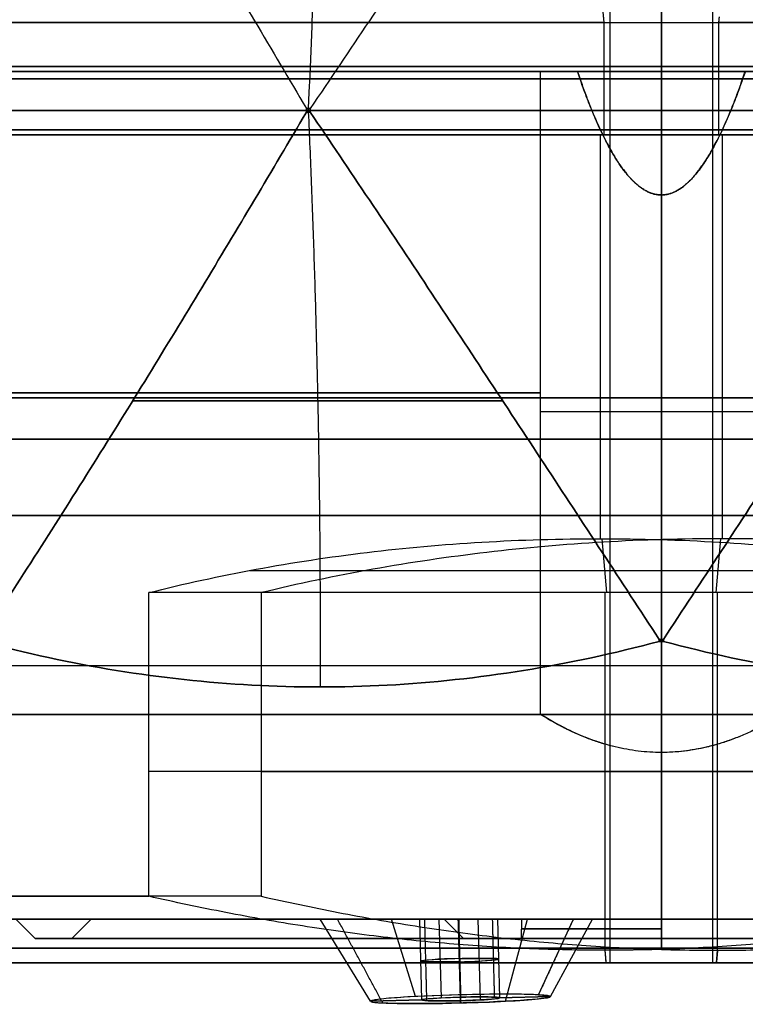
# Model space of a CAD drawing. Header units: centimetres. Extents: x -3.6 to 3.6, y -2.3 to 5.7.
# Tile 428 of 656: x -0.66 to 0.09, y -2.3 to -1.29. Entities that reach past the tile are written whole.
import ezdxf

# ---------------------------------------------------------------- set-up
doc = ezdxf.new("R2010")
doc.units = ezdxf.units.CM
doc.layers.add('Default', color=7, linetype='Continuous', true_color=0x000000)

# ---------------------------------------------------------------- blocks, each defined once
blk = doc.blocks.new('1239X20')
at = {"layer": 'Default'}
for p, q in [((0, 12, -11.45), (0, 6.65, -11.45)), ((0, 12, 11.45), (0, 6.65, 11.45)), ((0, 6.65, 11.45), (0, 6, 12.1)), ((0, 6.65, -11.45), (0, 6, -12.1)), ((-9.885, 6.2, -9.914), (-3.643, 6.2, -13.518)), ((-3.643, 6.2, 13.518), (-9.885, 6.2, 9.914)), ((-3.604, 6.2, -13.528), (3.604, 6.2, -13.528)), ((3.604, 6.2, 13.528), (-3.604, 6.2, 13.528)), ((0, 6, -12.1), (0, 0.5, -12.1)), ((0, 6, 12.1), (0, 0.5, 12.1)), ((0, 0, -13.25), (0, 0.75, -14)), ((0, 0, 13.25), (0, 0.75, 14)), ((0, 0.5, -12.1), (0, 0, -12.6)), ((0, 0.5, 12.1), (0, 0, 12.6)), ((0, 0, 13.25), (0, 0, 12.6)), ((0, 0, -12.6), (0, 0, -13.25))]:
    blk.add_line(p, q, dxfattribs=at)
at = {"layer": 'Default', "extrusion": (0.965926, 0, -0.258819)}
blk.add_arc((11.65, -45.028), 31.5, 80.0721, 99.9279, dxfattribs=at)
at = {"layer": 'Default', "extrusion": (-0.965926, 0, -0.258819)}
blk.add_arc((-11.65, 45.028), 31.5, 260.0721, 279.9279, dxfattribs=at)
at = {"layer": 'Default', "extrusion": (1, 0, 0)}
blk.add_arc((6.2, -45.028), 31.5, 80.0721, 99.9279, dxfattribs=at)
at = {"layer": 'Default', "extrusion": (-1, 0, 0)}
blk.add_arc((-6.2, 45.028), 31.5, 260.0721, 279.9279, dxfattribs=at)
at = {"layer": 'Default', "extrusion": (0, 1, 0)}
for centre, radius, start, end in [((0, 0, 6.65), 11.45, 180, 0), ((0, 0, 6.65), 11.45, 0, 180), ((0, 0, 6), 12.1, 0, 180), ((0, 0, 6), 12.1, 180, 0), ((0, 0, 0.75), 14, 89.9155, 90.0845), ((0, 0, 0.5), 12.1, 180, 0), ((0, 0), 12.6, 180, 360), ((0, 0), 12.6, 0, 180)]:
    blk.add_arc(centre, radius, start, end, dxfattribs=at)
at = {"layer": 'Default', "extrusion": (0, -1, 0)}
for centre, radius, start, end in [((0, 0, -3.25), 12.1, 180, 0), ((0, 0, -3.25), 12.1, 0, 180), ((0, 0, -0.75), 14, 269.9155, 270.0845), ((0, 0, -0.5), 12.1, 0, 180), ((0, 0), 13.25, 180, 0), ((0, 0), 13.25, 0, 180)]:
    blk.add_arc(centre, radius, start, end, dxfattribs=at)
at = {"layer": 'Default'}
for points, degree in [([(-6.982, 11.631, -12.135), (-6.59, 11.032, -12.24), (-5.821, 9.83, -12.482), (-4.71, 8.02, -12.942), (-3.995, 6.818, -13.315), (-3.643, 6.219, -13.518)], 3), ([(-6.982, 11.631, 12.135), (-6.59, 11.032, 12.24), (-5.821, 9.83, 12.482), (-4.71, 8.02, 12.942), (-3.995, 6.818, 13.315), (-3.643, 6.219, 13.518)], 3), ([(-0.021, 11.631, -14), (-0.413, 11.032, -13.895), (-1.2, 9.83, -13.721), (-2.392, 8.02, -13.564), (-3.197, 6.818, -13.529), (-3.603, 6.219, -13.528)], 3), ([(-0.021, 11.631, 14), (-0.413, 11.032, 13.895), (-1.2, 9.83, 13.721), (-2.392, 8.02, 13.564), (-3.197, 6.818, 13.529), (-3.603, 6.219, 13.528)], 3), ([(0.021, 11.631, -14), (0.413, 11.032, -13.895), (1.2, 9.83, -13.721), (2.392, 8.02, -13.564), (3.197, 6.818, -13.529), (3.603, 6.219, -13.528)], 3), ([(0.021, 11.631, 14), (0.413, 11.032, 13.895), (1.2, 9.83, 13.721), (2.392, 8.02, 13.564), (3.197, 6.818, 13.529), (3.603, 6.219, 13.528)], 3), ([(-6.982, 0.769, -12.135), (-6.59, 1.368, -12.24), (-5.821, 2.57, -12.482), (-4.71, 4.38, -12.942), (-3.995, 5.582, -13.315), (-3.643, 6.181, -13.518)], 3), ([(-3.643, 6.181, 13.518), (-3.995, 5.582, 13.315), (-4.71, 4.38, 12.942), (-5.821, 2.57, 12.482), (-6.59, 1.368, 12.24), (-6.982, 0.769, 12.135)], 3), ([(-3.603, 6.219, 13.528), (-3.61, 6.219, 13.527), (-3.623, 6.219, 13.523), (-3.637, 6.219, 13.519), (-3.643, 6.219, 13.518)], 3), ([(-3.643, 6.219, -13.518), (-3.637, 6.219, -13.519), (-3.623, 6.219, -13.523), (-3.61, 6.219, -13.527), (-3.603, 6.219, -13.528)], 3), ([(-3.643, 6.2, -13.518), (-3.643, 6.203, -13.518), (-3.643, 6.21, -13.518), (-3.643, 6.216, -13.518), (-3.643, 6.219, -13.518)], 3), ([(-3.643, 6.219, 13.518), (-3.643, 6.213, 13.518), (-3.643, 6.2, 13.518), (-3.643, 6.187, 13.518), (-3.643, 6.181, 13.518)], 3), ([(-3.643, 6.181, -13.518), (-3.643, 6.184, -13.518), (-3.643, 6.19, -13.518), (-3.643, 6.197, -13.518), (-3.643, 6.2, -13.518)], 3), ([(-3.643, 6.181, 13.518), (-3.637, 6.181, 13.519), (-3.623, 6.181, 13.523), (-3.61, 6.181, 13.527), (-3.603, 6.181, 13.528)], 3), ([(-3.603, 6.181, -13.528), (-3.61, 6.181, -13.527), (-3.623, 6.181, -13.523), (-3.637, 6.181, -13.519), (-3.643, 6.181, -13.518)], 3), ([(-3.623, 6.219, 13.523), (-3.623, 6.2, 13.523), (-3.623, 6.181, 13.523)], 2), ([(-3.623, 6.219, -13.523), (-3.623, 6.2, -13.523), (-3.623, 6.181, -13.523)], 2), ([(-3.603, 6.219, -13.528), (-3.603, 6.216, -13.528), (-3.604, 6.21, -13.528), (-3.604, 6.203, -13.528), (-3.604, 6.2, -13.528)], 3), ([(-3.604, 6.2, 13.528), (-3.604, 6.203, 13.528), (-3.604, 6.21, 13.528), (-3.603, 6.216, 13.528), (-3.603, 6.219, 13.528)], 3), ([(-3.604, 6.2, -13.528), (-3.604, 6.197, -13.528), (-3.604, 6.19, -13.528), (-3.603, 6.184, -13.528), (-3.603, 6.181, -13.528)], 3), ([(-3.603, 6.181, 13.528), (-3.603, 6.184, 13.528), (-3.604, 6.19, 13.528), (-3.604, 6.197, 13.528), (-3.604, 6.2, 13.528)], 3), ([(-3.603, 6.181, -13.528), (-3.197, 5.582, -13.529), (-2.392, 4.38, -13.564), (-1.2, 2.57, -13.721), (-0.413, 1.368, -13.895), (-0.021, 0.769, -14)], 3), ([(-0.021, 0.769, 14), (-0.413, 1.368, 13.895), (-1.2, 2.57, 13.721), (-2.392, 4.38, 13.564), (-3.197, 5.582, 13.529), (-3.603, 6.181, 13.528)], 3), ([(0.021, 0.769, -14), (0.413, 1.368, -13.895), (1.2, 2.57, -13.721), (2.392, 4.38, -13.564), (3.197, 5.582, -13.529), (3.603, 6.181, -13.528)], 3), ([(3.603, 6.181, 13.528), (3.197, 5.582, 13.529), (2.392, 4.38, 13.564), (1.2, 2.57, 13.721), (0.413, 1.368, 13.895), (0.021, 0.769, 14)], 3), ([(-1.629, 3.22, 13.67), (-3.526, 3.22, 13.161), (-5.424, 3.22, 12.653)], 2), ([(-5.424, 3.22, -12.653), (-3.526, 3.22, -13.161), (-1.629, 3.22, -13.67)], 2), ([(-6.982, 0.75, -12.135), (-6.519, 0.627, -12.259), (-5.593, 0.427, -12.508), (-4.199, 0.276, -12.884), (-2.817, 0.275, -13.254), (-1.412, 0.427, -13.629), (-0.484, 0.626, -13.876), (-0.021, 0.75, -14)], 3), ([(-0.021, 0.75, 14), (-0.484, 0.626, 13.876), (-1.412, 0.427, 13.629), (-2.817, 0.275, 13.254), (-4.2, 0.276, 12.884), (-5.594, 0.427, 12.508), (-6.519, 0.627, 12.259), (-6.982, 0.75, 12.135)], 3), ([(0.021, 0.769, 14), (0.014, 0.769, 14), (0, 0.769, 14), (-0.014, 0.769, 14), (-0.021, 0.769, 14)], 3), ([(-0.021, 0.769, -14), (-0.014, 0.769, -14), (0, 0.769, -14), (0.014, 0.769, -14), (0.021, 0.769, -14)], 3), ([(-0.021, 0.769, 14), (-0.021, 0.766, 14), (-0.021, 0.76, 14), (-0.021, 0.753, 14), (-0.021, 0.75, 14)], 3), ([(-0.021, 0.75, -14), (-0.021, 0.753, -14), (-0.021, 0.76, -14), (-0.021, 0.766, -14), (-0.021, 0.769, -14)], 3), ([(0, 0.769, 14), (0, 0.76, 14), (0, 0.75, 14)], 2), ([(0, 0.769, -14), (0, 0.76, -14), (0, 0.75, -14)], 2), ([(0.021, 0.75, 14), (0.021, 0.753, 14), (0.021, 0.76, 14), (0.021, 0.766, 14), (0.021, 0.769, 14)], 3), ([(0.021, 0.769, -14), (0.021, 0.766, -14), (0.021, 0.76, -14), (0.021, 0.753, -14), (0.021, 0.75, -14)], 3), ([(0.021, 0.75, -14), (0.484, 0.626, -13.876), (1.412, 0.427, -13.629), (2.817, 0.275, -13.254), (4.2, 0.276, -12.884), (5.594, 0.427, -12.508), (6.519, 0.627, -12.259), (6.982, 0.75, -12.135)], 3), ([(6.982, 0.75, 12.135), (6.519, 0.627, 12.259), (5.593, 0.427, 12.508), (4.199, 0.276, 12.884), (2.817, 0.275, 13.254), (1.412, 0.427, 13.629), (0.484, 0.626, 13.876), (0.021, 0.75, 14)], 3)]:
    blk.add_open_spline(points, degree=degree, dxfattribs=at)
for points, weights in [([(-3.604, 6.2, 13.528), (-3.623, 6.2, 13.523), (-3.643, 6.2, 13.518)], [0.999998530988, 0.999997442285, 0.99999853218]), ([(-3.643, 6.2, -13.518), (-3.623, 6.2, -13.523), (-3.604, 6.2, -13.528)], [0.999998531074, 0.999997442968, 0.999998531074]), ([(-3.623, 6.181, 13.523), (-3.491, 3.253, 13.028), (-3.502, 0.282, 13.071)], [0.996710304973, 0.992270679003, 0.996644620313]), ([(-3.623, 6.181, -13.523), (-3.491, 3.253, -13.028), (-3.502, 0.282, -13.071)], [0.996710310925, 0.992270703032, 0.996644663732]), ([(0.021, 0.76, 14), (0, 0.76, 14), (-0.021, 0.76, 14)], [0.9999997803, 0.999998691, 0.9999997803]), ([(-0.021, 0.76, -14), (0, 0.76, -14), (0.021, 0.76, -14)], [0.999999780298, 0.999998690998, 0.999999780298])]:
    blk.add_rational_spline(points, weights, degree=2, dxfattribs=at)
blk = doc.blocks.new('1838121314')
at = {"layer": 'Default'}
for p, q in [((-3.961, 9, -8.635), (-3.961, 9, -9.166)), ((-3.961, 9, 9.166), (-3.961, 9, 8.635)), ((0, 7.731, -9.419), (0, 9, -9.458)), ((-0.628, 8.35, 11.918), (-0.59, 8.35, 11.209)), ((0.59, 8.35, -11.209), (0.628, 8.35, -11.918)), ((0, 2.01, -9.419), (0, 7.731, -9.419)), ((0, 7.731, 9.419), (0, 2.01, 9.419)), ((1.24, 5.505, -9.419), (-1.24, 5.505, -9.419)), ((1.24, 5.505, 9.419), (-1.24, 5.505, 9.419)), ((-0.558, 3.65, 10.961), (-0.608, 4.204, 11.919)), ((0.608, 4.204, -11.919), (0.558, 3.65, -10.961)), ((-4.222, 3.878, 11.163), (3.026, 3.878, 11.545)), ((-3.026, 3.878, -11.545), (4.222, 3.878, -11.163)), ((-0.577, -0.02, 10.96), (-0.577, 3.65, 10.96)), ((0.577, -0.02, -10.96), (0.577, 3.65, -10.96)), ((4.106, 1.815, 11.206), (-5.26, 1.815, 10.713)), ((-4.106, 1.815, -11.206), (5.26, 1.815, -10.713)), ((-6.425, 0.1), (-6.625, 0.3)), ((-5.85, 0.3), (-6.05, 0.1)), ((-5.85, 0.3), (-2.229, 0.3)), ((-2.983, -0.544, 3.568), (-3.5, 0.3, 3.606)), ((-2.523, -0.496, -2.771), (-2.77, 0.3, -2.414)), ((-2.482, 0.3, -3.606), (-1.682, 0.3, -3.606)), ((-2.482, 0.3, 3.606), (-2.46, -0.53, 3.568)), ((-2.482, 0.3, 3.606), (-1.682, 0.3, 3.606)), ((-2.282, 0.3, -3.259), (-2.261, -0.509, -3.223)), ((-2.03, 0.1), (-2.229, 0.3)), ((-2.082, 0.3, -3.206), (-2.082, 0.3, -4.006)), ((-2.082, 0.3, 4.006), (-2.06, -0.538, 3.968)), ((-2.082, 0.3, 4.006), (-2.082, 0.3, 3.206)), ((-2.081, 0.3, 3.206), (-2.06, -0.502, 3.169)), ((-1.882, 0.3, -3.952), (-1.86, -0.53, -3.915)), ((-1.682, 0.3, 3.606), (-1.661, -0.509, 3.569)), ((-1.598, -0.544, -4.367), (-1.373, 0.3, -4.834)), ((-1.434, 0.3), (-1.438, 0.1)), ((-1.434, 0.3), (1.434, 0.3)), ((-1.262, -0.478, -3.108), (-0.903, 0.3, -2.923)), ((-1.262, -0.478, -3.108), (-0.903, 0.3, -2.923)), ((-1.138, -0.496, 3.57), (-0.706, 0.3, 3.606)), ((0, 0.3, 6.985), (0, 0.3, 6.625)), ((0, 0.3, -6.625), (0, 0.3, -6.985)), ((0, 0.3, 5.85), (0, 0.3, 2.229)), ((0, 0.3, -2.229), (0, 0.3, -5.85)), ((0, 0.3, 1.434), (0, 0.3, -1.434)), ((-6.425, 0.1), (-6.05, 0.1)), ((-2.03, 0.1), (-1.438, 0.1)), ((0, 0.1, 6.425), (0, 0.1, 6.05)), ((0, 0.1, -6.05), (0, 0.1, -6.425)), ((0, 0.1, 2.03), (0, 0.1, 1.438)), ((0, 0.1, -1.438), (0, 0.1, -2.03)), ((0, 0, 9), (0, 0, 7.285)), ((0, 0, -7.285), (0, 0, -9)), ((-0.565, -0.15, 10.735), (-0.577, -0.02, 10.96)), ((0.565, -0.15, -10.735), (0.577, -0.02, -10.96)), ((-0.53, -0.15, 10.061), (-0.565, -0.15, 10.735)), ((0.565, -0.15, -10.735), (0.53, -0.15, -10.061)), ((-2.062, -0.478, -2.647), (-2.061, -0.502, -3.169)), ((-2.06, -0.502, 3.169), (-2.06, -0.478, 2.647)), ((-1.138, -0.495, -3.569), (-1.661, -0.509, -3.569)), ((-1.661, -0.509, 3.569), (-1.138, -0.496, 3.57)), ((-2.46, -0.53, -3.569), (-2.983, -0.544, -3.569)), ((-2.983, -0.544, 3.568), (-2.46, -0.53, 3.568)), ((-2.06, -0.538, -3.968), (-2.059, -0.561, -4.49)), ((-2.06, -0.561, 4.49), (-2.06, -0.538, 3.968))]:
    blk.add_line(p, q, dxfattribs=at)
at = {"layer": 'Default', "extrusion": (0, -1, 0)}
for centre, radius, start, end in [((0, 0, -9.5), 11.225, 93.0147, 273.0147), ((0, 0, -8.925), 11.225, 93.0147, 273.0147), ((0, 0, -8.925), 11.225, 273.0147, 93.0147), ((0, 0, -8.35), 11.935, 93.0147, 273.0147), ((0, 0, -8.35), 11.935, 273.0147, 93.0147), ((0, 0, -5.7), 9.5, 202.5, 262.5), ((0, 0, -5.7), 9.5, 97.5, 157.5), ((0, 0, -5.225), 10.075, 93.0147, 273.0147), ((0, 0, -5.225), 10.075, 273.0147, 93.0147), ((0, 0, -4.442), 11.935, 93.0147, 273.0147), ((0, 0, -4.442), 11.935, 273.0147, 93.0147), ((0, 0, -2.4), 9.5, 97.5, 175.9085), ((0, 0, -0.3), 6.985, 90, 270), ((0, 0, -0.3), 5.85, 90, 270), ((0, 0, -0.3), 1.434, 90, 270), ((0, 0, -0.3), 6.985, 270, 90), ((0, 0, -0.3), 5.85, 270, 90), ((0, 0, -0.3), 1.434, 270, 90), ((0, 0, -0.2), 1.436, 90, 270), ((0, 0, -0.1), 2.03, 90, 270), ((0, 0, 0.15), 10.075, 93.0147, 273.0147), ((0, 0, 0.15), 10.075, 273.0147, 93.0147)]:
    blk.add_arc(centre, radius, start, end, dxfattribs=at)
at = {"layer": 'Default', "extrusion": (0, 1, 0)}
for centre, radius, start, end in [((0, 0, 9.5), 11.225, 86.9853, 266.9853), ((0, 0, 9), 9.985, 22.5, 90), ((0, 0, 9), 9.5, 22.5, 82.5), ((0, 0, 9), 9.985, 270, 330), ((0, 0, 9), 9.5, 277.5, 330), ((0, 0, 9), 9.458, 264.7734, 275.2266), ((0, 0, 9), 9.458, 84.7734, 90), ((0, 0, 9), 9.985, 262.5, 270), ((0, 0, 9), 9.985, 90, 97.5), ((0, 0, 9), 9.458, 90, 95.2266), ((0, 0, 8.35), 11.225, 266.9853, 86.9853), ((0, 0, 8.35), 11.225, 86.9853, 266.9853), ((0, 0, 2.4), 9.5, 277.5, 355.9085), ((0, 0, 0.534), 11.935, 290.1229, 63.8478), ((0, 0, 0.3), 6.625, 270, 90), ((0, 0, 0.3), 2.229, 270, 90), ((0, 0, 0.3), 6.625, 90, 270), ((0, 0, 0.3), 2.229, 90, 270), ((0, 0), 7.285, 270, 90), ((0, 0, 0.1), 6.425, 270, 90), ((0, 0, 0.1), 6.05, 270, 90), ((0, 0, 0.1), 1.438, 270, 90), ((0, 0, 0.1), 6.425, 90, 270), ((0, 0, 0.1), 6.05, 90, 270), ((0, 0, 0.1), 2.03, 90, 270), ((0, 0, 0.1), 1.438, 90, 270), ((0, 0), 7.285, 90, 270), ((0, 0), 9, 270, 90), ((0, 0), 9, 90, 270), ((0, 0, -0.15), 10.75, 266.9853, 86.9853), ((0, 0, -0.15), 10.75, 86.9853, 266.9853)]:
    blk.add_arc(centre, radius, start, end, dxfattribs=at)
at = {"layer": 'Default', "extrusion": (0.026168, -0.99863, -0.045324)}
for centre, start, end in [((-2.073, 3.586, -0.098), 90.068, 270.068), ((-2.073, 3.586, -0.093), 270.068, 90.068)]:
    blk.add_arc(centre, 0.4, start, end, dxfattribs=at)
at = {"layer": 'Default', "extrusion": (0.026168, -0.99863, 0.045324)}
for centre, radius, start, end in [((-2.073, -3.586, -0.093), 0.4, 30, 210), ((-2.073, -3.586, -0.097), 0.4, 210, 30), ((-2.073, -3.586, 0.303), 0.923, 30, 210)]:
    blk.add_arc(centre, radius, start, end, dxfattribs=at)
at = {"layer": 'Default', "extrusion": (-0.026168, 0.99863, 0.045324)}
for radius, start, end in [(0.923, 269.932, 89.932), (0.4, 269.932, 89.932), (0.923, 89.932, 269.932), (0.4, 89.932, 269.932)]:
    blk.add_arc((2.073, 3.586, -0.303), radius, start, end, dxfattribs=at)
at = {"layer": 'Default', "extrusion": (-0.026168, 0.99863, -0.045324)}
for radius, start, end in [(0.923, 150, 330), (0.4, 330, 150), (0.4, 150, 330)]:
    blk.add_arc((2.073, -3.586, -0.303), radius, start, end, dxfattribs=at)
at = {"layer": 'Default'}
for points, degree in [([(0, 9, 9.985), (0, 9.825, 9.985), (0, 10.65, 9.985)], 2), ([(0, 10.65, -9.985), (0, 9.825, -9.985), (0, 9, -9.985)], 2), ([(-0.53, 10.6, 10.061), (-0.53, 5.225, 10.061), (-0.53, -0.15, 10.061)], 2), ([(0.53, -0.15, -10.061), (0.53, 5.225, -10.061), (0.53, 10.6, -10.061)], 2), ([(-0.616, 9.784, 11.701), (-0.603, 9.642, 11.455), (-0.59, 9.5, 11.209)], 2), ([(-0.59, 9.5, 11.209), (-0.59, 8.925, 11.209), (-0.59, 8.35, 11.209)], 2), ([(0.59, 9.5, -11.209), (0.593, 9.53, -11.262), (0.596, 9.561, -11.314)], 2), ([(0.59, 8.35, -11.209), (0.59, 8.925, -11.209), (0.59, 9.5, -11.209)], 2), ([(-0.862, 9, -9.419), (-1.051, 9, -9.419), (-1.24, 9, -9.419)], 2), ([(-1.24, 2.4, -9.419), (-1.24, 5.7, -9.419), (-1.24, 9, -9.419)], 2), ([(-1.24, 2.4, 9.419), (-1.24, 5.7, 9.419), (-1.24, 9, 9.419)], 2), ([(-1.24, 9, 9.419), (-1.051, 9, 9.419), (-0.862, 9, 9.419)], 2), ([(0, 7.731, -9.419), (-0.005, 7.731, -9.419), (-0.015, 7.732, -9.419), (-0.029, 7.733, -9.419), (-0.044, 7.735, -9.419), (-0.059, 7.737, -9.419), (-0.074, 7.741, -9.419), (-0.089, 7.745, -9.419), (-0.105, 7.75, -9.419), (-0.121, 7.756, -9.419), (-0.137, 7.764, -9.419), (-0.154, 7.772, -9.419), (-0.172, 7.782, -9.419), (-0.189, 7.793, -9.419), (-0.208, 7.805, -9.419), (-0.227, 7.819, -9.419), (-0.248, 7.836, -9.419), (-0.269, 7.855, -9.419), (-0.291, 7.876, -9.419), (-0.312, 7.897, -9.419), (-0.333, 7.921, -9.419), (-0.358, 7.95, -9.419), (-0.384, 7.983, -9.419), (-0.412, 8.02, -9.419), (-0.441, 8.063, -9.419), (-0.472, 8.111, -9.419), (-0.505, 8.167, -9.419), (-0.542, 8.232, -9.419), (-0.58, 8.306, -9.419), (-0.622, 8.391, -9.419), (-0.666, 8.489, -9.419), (-0.712, 8.596, -9.419), (-0.758, 8.71, -9.419), (-0.807, 8.844, -9.419), (-0.843, 8.946, -9.419), (-0.862, 9, -9.419)], 3), ([(-0.862, 9, 9.419), (-0.843, 8.945, 9.419), (-0.807, 8.842, 9.419), (-0.756, 8.707, 9.419), (-0.711, 8.593, 9.419), (-0.664, 8.483, 9.419), (-0.618, 8.384, 9.419), (-0.576, 8.298, 9.419), (-0.537, 8.223, 9.419), (-0.499, 8.157, 9.419), (-0.465, 8.1, 9.419), (-0.434, 8.052, 9.419), (-0.404, 8.01, 9.419), (-0.376, 7.972, 9.419), (-0.349, 7.939, 9.419), (-0.324, 7.91, 9.419), (-0.3, 7.885, 9.419), (-0.277, 7.862, 9.419), (-0.255, 7.843, 9.419), (-0.234, 7.825, 9.419), (-0.214, 7.81, 9.419), (-0.195, 7.796, 9.419), (-0.176, 7.784, 9.419), (-0.158, 7.774, 9.419), (-0.141, 7.765, 9.419), (-0.124, 7.758, 9.419), (-0.107, 7.751, 9.419), (-0.091, 7.746, 9.419), (-0.076, 7.741, 9.419), (-0.06, 7.738, 9.419), (-0.045, 7.735, 9.419), (-0.03, 7.733, 9.419), (-0.015, 7.732, 9.419), (-0.005, 7.731, 9.419), (0, 7.731, 9.419)], 3), ([(0.862, 9, -9.419), (0.845, 8.952, -9.419), (0.813, 8.859, -9.419), (0.764, 8.728, -9.419), (0.718, 8.609, -9.419), (0.663, 8.479, -9.419), (0.609, 8.364, -9.419), (0.559, 8.264, -9.419), (0.516, 8.186, -9.419), (0.467, 8.103, -9.419), (0.42, 8.032, -9.419), (0.376, 7.971, -9.419), (0.332, 7.92, -9.419), (0.301, 7.886, -9.419), (0.258, 7.845, -9.419), (0.221, 7.815, -9.419), (0.188, 7.791, -9.419), (0.153, 7.771, -9.419), (0.121, 7.756, -9.419), (0.092, 7.745, -9.419), (0.06, 7.737, -9.419), (0.03, 7.733, -9.419), (0.01, 7.731, -9.419), (0, 7.731, -9.419)], 3), ([(0, 7.731, 9.419), (0.005, 7.731, 9.419), (0.014, 7.732, 9.419), (0.029, 7.733, 9.419), (0.044, 7.735, 9.419), (0.059, 7.737, 9.419), (0.074, 7.741, 9.419), (0.089, 7.745, 9.419), (0.105, 7.75, 9.419), (0.121, 7.756, 9.419), (0.137, 7.763, 9.419), (0.154, 7.772, 9.419), (0.171, 7.781, 9.419), (0.189, 7.792, 9.419), (0.207, 7.804, 9.419), (0.226, 7.819, 9.419), (0.246, 7.835, 9.419), (0.266, 7.853, 9.419), (0.288, 7.873, 9.419), (0.312, 7.897, 9.419), (0.336, 7.925, 9.419), (0.362, 7.956, 9.419), (0.389, 7.99, 9.419), (0.417, 8.029, 9.419), (0.446, 8.071, 9.419), (0.477, 8.119, 9.419), (0.508, 8.173, 9.419), (0.543, 8.236, 9.419), (0.581, 8.308, 9.419), (0.623, 8.393, 9.419), (0.666, 8.488, 9.419), (0.711, 8.593, 9.419), (0.757, 8.709, 9.419), (0.807, 8.843, 9.419), (0.843, 8.946, 9.419), (0.862, 9, 9.419)], 3), ([(0, 7.731, 9.419), (0, 8.366, 9.438), (0, 9, 9.458)], 2), ([(0.862, 9, 9.419), (1.051, 9, 9.419), (1.24, 9, 9.419)], 2), ([(-0.628, 8.35, 11.918), (-0.628, 6.277, 11.918), (-0.628, 4.204, 11.918)], 2), ([(0.628, 4.204, -11.918), (0.628, 6.277, -11.918), (0.628, 8.35, -11.918)], 2), ([(-5.26, 3.65, 10.713), (-4.899, 3.741, 10.89), (-4.165, 3.901, 11.206), (-3.026, 4.074, 11.566), (-1.849, 4.18, 11.811), (-1.039, 4.204, 11.897), (-0.628, 4.204, 11.918)], 3), ([(0.628, 4.204, -11.918), (0.216, 4.204, -11.94), (-0.598, 4.18, -11.94), (-1.794, 4.074, -11.82), (-2.965, 3.901, -11.581), (-3.728, 3.741, -11.345), (-4.106, 3.65, -11.206)], 3), ([(-0.628, 4.204, 11.918), (-0.216, 4.204, 11.94), (0.598, 4.18, 11.94), (1.794, 4.074, 11.82), (2.965, 3.901, 11.581), (3.728, 3.741, 11.345), (4.106, 3.65, 11.206)], 3), ([(5.26, 3.65, -10.713), (4.899, 3.741, -10.89), (4.165, 3.901, -11.206), (3.026, 4.074, -11.566), (1.849, 4.18, -11.811), (1.039, 4.204, -11.897), (0.628, 4.204, -11.918)], 3), ([(4.106, 3.65, 11.206), (-0.577, 3.65, 10.96), (-5.26, 3.65, 10.713)], 2), ([(-5.26, 0.534, 10.713), (-5.26, 2.092, 10.713), (-5.26, 3.65, 10.713)], 2), ([(-4.106, 3.65, -11.206), (-4.106, 2.092, -11.206), (-4.106, 0.534, -11.206)], 2), ([(5.26, 3.65, -10.713), (0.577, 3.65, -10.96), (-4.106, 3.65, -11.206)], 2), ([(0, 2.01, -9.419), (-0.04, 2.01, -9.419), (-0.119, 2.012, -9.419), (-0.236, 2.023, -9.419), (-0.355, 2.041, -9.419), (-0.473, 2.066, -9.419), (-0.591, 2.097, -9.419), (-0.713, 2.138, -9.419), (-0.843, 2.189, -9.419), (-0.965, 2.245, -9.419), (-1.098, 2.314, -9.419), (-1.192, 2.37, -9.419), (-1.24, 2.4, -9.419)], 3), ([(0, 2.01, 9.419), (-0.039, 2.01, 9.419), (-0.118, 2.012, 9.419), (-0.236, 2.023, 9.419), (-0.356, 2.041, 9.419), (-0.474, 2.066, 9.419), (-0.593, 2.098, 9.419), (-0.716, 2.139, 9.419), (-0.846, 2.191, 9.419), (-0.968, 2.247, 9.419), (-1.1, 2.315, 9.419), (-1.192, 2.37, 9.419), (-1.24, 2.4, 9.419)], 3), ([(1.24, 2.4, -9.419), (1.192, 2.37, -9.419), (1.099, 2.315, -9.419), (0.967, 2.246, -9.419), (0.846, 2.19, -9.419), (0.716, 2.139, -9.419), (0.594, 2.098, -9.419), (0.475, 2.066, -9.419), (0.357, 2.041, -9.419), (0.237, 2.023, -9.419), (0.119, 2.012, -9.419), (0.04, 2.01, -9.419), (0, 2.01, -9.419)], 3), ([(1.24, 2.4, 9.419), (1.193, 2.371, 9.419), (1.102, 2.317, 9.419), (0.969, 2.247, 9.419), (0.846, 2.191, 9.419), (0.714, 2.138, 9.419), (0.588, 2.097, 9.419), (0.468, 2.064, 9.419), (0.347, 2.039, 9.419), (0.228, 2.022, 9.419), (0.112, 2.012, 9.419), (0.037, 2.01, 9.419), (0, 2.01, 9.419)], 3), ([(0, 2.01, -9.419), (0, 1.005, -9.209), (0, 0, -9)], 2), ([(0, 0, 9), (0, 1.005, 9.209), (0, 2.01, 9.419)], 2), ([(-0.577, -0.02, 10.96), (-0.707, -0.02, 10.953), (-0.966, -0.017, 10.939), (-1.354, -0.005, 10.919), (-1.741, 0.014, 10.898), (-2.13, 0.042, 10.878), (-2.515, 0.077, 10.858), (-2.903, 0.12, 10.837), (-3.291, 0.17, 10.817), (-3.683, 0.228, 10.796), (-4.074, 0.293, 10.776), (-4.467, 0.366, 10.755), (-4.863, 0.446, 10.734), (-5.128, 0.504, 10.72), (-5.26, 0.534, 10.713)], 3), ([(-4.106, 0.534, -11.206), (-3.974, 0.504, -11.2), (-3.711, 0.447, -11.186), (-3.316, 0.367, -11.165), (-2.921, 0.294, -11.144), (-2.528, 0.228, -11.123), (-2.134, 0.17, -11.103), (-1.742, 0.119, -11.082), (-1.352, 0.076, -11.061), (-0.965, 0.041, -11.041), (-0.576, 0.014, -11.021), (-0.19, -0.006, -11), (0.195, -0.018, -10.98), (0.45, -0.02, -10.967), (0.577, -0.02, -10.96)], 3), ([(4.106, 0.534, 11.206), (3.974, 0.504, 11.199), (3.709, 0.446, 11.186), (3.313, 0.366, 11.165), (2.918, 0.293, 11.144), (2.523, 0.227, 11.123), (2.131, 0.169, 11.102), (1.74, 0.119, 11.082), (1.35, 0.076, 11.061), (0.963, 0.041, 11.041), (0.575, 0.014, 11.02), (0.189, -0.006, 11), (-0.195, -0.018, 10.98), (-0.45, -0.02, 10.967), (-0.577, -0.02, 10.96)], 3), ([(0.577, -0.02, -10.96), (0.706, -0.02, -10.953), (0.964, -0.017, -10.939), (1.35, -0.006, -10.919), (1.737, 0.014, -10.899), (2.125, 0.042, -10.878), (2.51, 0.076, -10.858), (2.898, 0.119, -10.838), (3.288, 0.17, -10.817), (3.677, 0.227, -10.797), (4.071, 0.293, -10.776), (4.465, 0.366, -10.755), (4.861, 0.446, -10.734), (5.127, 0.504, -10.72), (5.26, 0.534, -10.713)], 3), ([(-2.859, -0.561, -4.03), (-3.091, -0.131, -4.177), (-3.324, 0.3, -4.325)], 2), ([(-2.406, -0.538, -3.769), (-2.417, -0.119, -3.788), (-2.428, 0.3, -3.807)], 2), ([(-2.06, -0.561, 4.49), (-2.072, -0.131, 4.766), (-2.084, 0.3, 5.042)], 2), ([(-2.06, -0.538, 3.968), (-2.071, -0.119, 3.987), (-2.082, 0.3, 4.006)], 2), ([(-2.081, 0.3, 3.206), (-2.071, -0.101, 3.187), (-2.06, -0.502, 3.169)], 2), ([(-2.08, 0.3, 2.244), (-2.07, -0.089, 2.445), (-2.06, -0.478, 2.647)], 2), ([(-1.735, 0.3, -3.405), (-1.725, -0.101, -3.387), (-1.714, -0.502, -3.369)], 2), ([(-0.903, 0.3, -2.923), (-1.083, -0.089, -3.016), (-1.262, -0.478, -3.108)], 2), ([(0, 0.3, -6.985), (0, 0.15, -7.135), (0, 0, -7.285)], 2), ([(0, 0, 7.285), (0, 0.15, 7.135), (0, 0.3, 6.985)], 2), ([(0, 0.3, -6.625), (0, 0.2, -6.525), (0, 0.1, -6.425)], 2), ([(0, 0.1, 6.425), (0, 0.2, 6.525), (0, 0.3, 6.625)], 2), ([(0, 0.3, -5.85), (0, 0.2, -5.95), (0, 0.1, -6.05)], 2), ([(0, 0.1, 6.05), (0, 0.2, 5.95), (0, 0.3, 5.85)], 2), ([(0, 0.3, 2.229), (0, 0.2, 2.129), (0, 0.1, 2.03)], 2), ([(0, 0.1, -2.03), (0, 0.2, -2.129), (0, 0.3, -2.229)], 2), ([(0, 0.3, -1.434), (0, 0.2, -1.436), (0, 0.1, -1.438)], 2), ([(0, 0.1, 1.438), (0, 0.2, 1.436), (0, 0.3, 1.434)], 2), ([(-0.565, -0.15, 10.735), (-0.571, -0.085, 10.847), (-0.577, -0.02, 10.96)], 2), ([(0.577, -0.02, -10.96), (0.571, -0.085, -10.847), (0.565, -0.15, -10.735)], 2)]:
    blk.add_open_spline(points, degree=degree, dxfattribs=at)
for points, knots in [([(-3.324, 0.3, -4.325), (-3.326, 0.3, -4.322), (-3.329, 0.3, -4.317), (-3.333, 0.3, -4.309), (-3.338, 0.3, -4.301), (-3.342, 0.3, -4.293), (-3.346, 0.3, -4.284), (-3.351, 0.3, -4.274), (-3.356, 0.3, -4.264), (-3.361, 0.3, -4.255), (-3.366, 0.3, -4.244), (-3.372, 0.3, -4.232), (-3.378, 0.3, -4.219), (-3.383, 0.3, -4.207), (-3.388, 0.3, -4.196), (-3.394, 0.3, -4.182), (-3.4, 0.3, -4.167), (-3.407, 0.3, -4.149), (-3.413, 0.3, -4.133), (-3.42, 0.3, -4.113), (-3.428, 0.3, -4.091), (-3.436, 0.3, -4.066), (-3.443, 0.3, -4.042), (-3.45, 0.3, -4.021), (-3.455, 0.3, -4), (-3.462, 0.3, -3.974), (-3.469, 0.3, -3.943), (-3.476, 0.3, -3.91), (-3.481, 0.3, -3.878), (-3.486, 0.3, -3.848), (-3.49, 0.3, -3.819), (-3.493, 0.3, -3.792), (-3.497, 0.3, -3.757), (-3.499, 0.3, -3.715), (-3.501, 0.3, -3.669), (-3.501, 0.3, -3.625), (-3.5, 0.3, -3.584), (-3.497, 0.3, -3.544), (-3.493, 0.3, -3.493), (-3.485, 0.3, -3.433), (-3.473, 0.3, -3.367), (-3.459, 0.3, -3.304), (-3.443, 0.3, -3.245), (-3.425, 0.3, -3.188), (-3.405, 0.3, -3.135), (-3.384, 0.3, -3.084), (-3.354, 0.3, -3.019), (-3.314, 0.3, -2.943), (-3.261, 0.3, -2.859), (-3.205, 0.3, -2.782), (-3.145, 0.3, -2.711), (-3.082, 0.3, -2.645), (-3.017, 0.3, -2.584), (-2.925, 0.3, -2.51), (-2.803, 0.3, -2.429), (-2.673, 0.3, -2.363), (-2.563, 0.3, -2.321), (-2.477, 0.3, -2.294), (-2.389, 0.3, -2.272), (-2.297, 0.3, -2.256), (-2.202, 0.3, -2.246), (-2.103, 0.3, -2.242), (-2.018, 0.3, -2.245), (-1.946, 0.3, -2.252), (-1.892, 0.3, -2.259), (-1.836, 0.3, -2.268), (-1.778, 0.3, -2.281), (-1.719, 0.3, -2.296), (-1.657, 0.3, -2.315), (-1.594, 0.3, -2.338), (-1.538, 0.3, -2.361), (-1.492, 0.3, -2.383), (-1.457, 0.3, -2.401), (-1.42, 0.3, -2.421), (-1.382, 0.3, -2.442), (-1.343, 0.3, -2.467), (-1.309, 0.3, -2.49), (-1.28, 0.3, -2.51), (-1.258, 0.3, -2.527), (-1.235, 0.3, -2.544), (-1.211, 0.3, -2.564), (-1.187, 0.3, -2.584), (-1.161, 0.3, -2.607), (-1.138, 0.3, -2.629), (-1.119, 0.3, -2.647), (-1.104, 0.3, -2.663), (-1.088, 0.3, -2.679), (-1.072, 0.3, -2.697), (-1.054, 0.3, -2.716), (-1.038, 0.3, -2.734), (-1.025, 0.3, -2.751), (-1.014, 0.3, -2.764), (-1.002, 0.3, -2.779), (-0.992, 0.3, -2.792), (-0.983, 0.3, -2.804), (-0.976, 0.3, -2.814), (-0.968, 0.3, -2.824), (-0.96, 0.3, -2.836), (-0.952, 0.3, -2.847), (-0.945, 0.3, -2.857), (-0.94, 0.3, -2.865), (-0.934, 0.3, -2.874), (-0.928, 0.3, -2.884), (-0.922, 0.3, -2.892), (-0.917, 0.3, -2.9), (-0.913, 0.3, -2.907), (-0.908, 0.3, -2.915), (-0.905, 0.3, -2.92), (-0.903, 0.3, -2.923)], [-4.352764, -4.352764, -4.352764, -4.352764, -4.352499, -4.352233, -4.351702, -4.35117, -4.350639, -4.349576, -4.348514, -4.347451, -4.346388, -4.344263, -4.342137, -4.340012, -4.337887, -4.335761, -4.331511, -4.32726, -4.323009, -4.318758, -4.310257, -4.301755, -4.293254, -4.284752, -4.276251, -4.267749, -4.250746, -4.233743, -4.21674, -4.199737, -4.182734, -4.165731, -4.148728, -4.114722, -4.080717, -4.046711, -4.012705, -3.978699, -3.944693, -3.876681, -3.808669, -3.740657, -3.672645, -3.604633, -3.536621, -3.468609, -3.400597, -3.264573, -3.128549, -2.992525, -2.856502, -2.720478, -2.584454, -2.44843, -2.176382, -1.904334, -1.76831, -1.632287, -1.496263, -1.360239, -1.224215, -1.088191, -0.952167, -0.884155, -0.816143, -0.748131, -0.680119, -0.612107, -0.544096, -0.476084, -0.408072, -0.374066, -0.34006, -0.306054, -0.272048, -0.238042, -0.204036, -0.187033, -0.17003, -0.153027, -0.136024, -0.119021, -0.102018, -0.085015, -0.076513, -0.068012, -0.05951, -0.051009, -0.042507, -0.034006, -0.029755, -0.025504, -0.021254, -0.017003, -0.014878, -0.012752, -0.010627, -0.008501, -0.006376, -0.005313, -0.004251, -0.003188, -0.002125, -0.001594, -0.001063, -0.000531, -0.000266, 0, 0, 0, 0]), ([(-2.08, 0.3, 2.244), (-2.163, 0.3, 2.242), (-2.336, 0.3, 2.255), (-2.602, 0.3, 2.326), (-2.86, 0.3, 2.455), (-3.09, 0.3, 2.639), (-3.277, 0.3, 2.867), (-3.388, 0.3, 3.08), (-3.448, 0.3, 3.255), (-3.479, 0.3, 3.387), (-3.494, 0.3, 3.495), (-3.5, 0.3, 3.581), (-3.501, 0.3, 3.643), (-3.5, 0.3, 3.706), (-3.494, 0.3, 3.791), (-3.48, 0.3, 3.9), (-3.449, 0.3, 4.031), (-3.389, 0.3, 4.207), (-3.279, 0.3, 4.42), (-3.092, 0.3, 4.647), (-2.862, 0.3, 4.83), (-2.605, 0.3, 4.959), (-2.339, 0.3, 5.031), (-2.167, 0.3, 5.043), (-2.084, 0.3, 5.042)], [-4.452806, -4.452806, -4.452806, -4.452806, -4.174506, -3.896205, -3.617905, -3.339605, -3.061304, -2.783004, -2.643854, -2.504704, -2.365553, -2.295978, -2.226403, -2.156828, -2.087253, -1.948103, -1.808953, -1.669802, -1.391502, -1.113202, -0.834901, -0.556601, -0.2783, 0, 0, 0, 0]), ([(-0.903, 0.3, -2.923), (-0.86, 0.3, -2.995), (-0.785, 0.3, -3.15), (-0.714, 0.3, -3.417), (-0.697, 0.3, -3.704), (-0.74, 0.3, -3.995), (-0.844, 0.3, -4.271), (-0.973, 0.3, -4.474), (-1.095, 0.3, -4.613), (-1.194, 0.3, -4.706), (-1.28, 0.3, -4.774), (-1.351, 0.3, -4.821), (-1.404, 0.3, -4.854), (-1.459, 0.3, -4.884), (-1.536, 0.3, -4.922), (-1.637, 0.3, -4.963), (-1.767, 0.3, -5.002), (-1.949, 0.3, -5.038), (-2.188, 0.3, -5.049), (-2.478, 0.3, -5.002), (-2.752, 0.3, -4.894), (-2.992, 0.3, -4.736), (-3.187, 0.3, -4.541), (-3.284, 0.3, -4.398), (-3.324, 0.3, -4.325)], [-4.452806, -4.452806, -4.452806, -4.452806, -4.174506, -3.896205, -3.617905, -3.339605, -3.061304, -2.783004, -2.643854, -2.504704, -2.365553, -2.295978, -2.226403, -2.156828, -2.087253, -1.948103, -1.808953, -1.669802, -1.391502, -1.113202, -0.834901, -0.556601, -0.2783, 0, 0, 0, 0]), ([(-1.735, 0.3, -3.405), (-1.759, 0.3, -3.364), (-1.825, 0.3, -3.285), (-1.95, 0.3, -3.22), (-2.06, 0.3, -3.203), (-2.141, 0.3, -3.207), (-2.204, 0.3, -3.223), (-2.25, 0.3, -3.242), (-2.282, 0.3, -3.259), (-2.312, 0.3, -3.278), (-2.352, 0.3, -3.309), (-2.397, 0.3, -3.355), (-2.441, 0.3, -3.424), (-2.481, 0.3, -3.528), (-2.488, 0.3, -3.669), (-2.452, 0.3, -3.766), (-2.428, 0.3, -3.807)], [-1.270042, -1.270042, -1.270042, -1.270042, -1.111287, -0.952531, -0.873154, -0.793776, -0.714399, -0.67471, -0.635021, -0.595332, -0.555643, -0.476266, -0.396888, -0.31751, -0.158755, 0, 0, 0, 0]), ([(-2.082, 0.3, 4.006), (-2.13, 0.3, 4.006), (-2.231, 0.3, 3.989), (-2.35, 0.3, 3.913), (-2.42, 0.3, 3.826), (-2.457, 0.3, 3.754), (-2.474, 0.3, 3.691), (-2.481, 0.3, 3.642), (-2.483, 0.3, 3.606), (-2.481, 0.3, 3.57), (-2.474, 0.3, 3.521), (-2.456, 0.3, 3.458), (-2.419, 0.3, 3.386), (-2.349, 0.3, 3.299), (-2.231, 0.3, 3.223), (-2.129, 0.3, 3.206), (-2.081, 0.3, 3.206)], [-1.270042, -1.270042, -1.270042, -1.270042, -1.111287, -0.952531, -0.873154, -0.793776, -0.714399, -0.67471, -0.635021, -0.595332, -0.555643, -0.476266, -0.396888, -0.31751, -0.158755, 0, 0, 0, 0]), ([(-2.428, 0.3, -3.807), (-2.405, 0.3, -3.847), (-2.339, 0.3, -3.927), (-2.214, 0.3, -3.991), (-2.104, 0.3, -4.009), (-2.022, 0.3, -4.005), (-1.959, 0.3, -3.988), (-1.913, 0.3, -3.969), (-1.882, 0.3, -3.953), (-1.851, 0.3, -3.934), (-1.812, 0.3, -3.903), (-1.767, 0.3, -3.856), (-1.722, 0.3, -3.788), (-1.683, 0.3, -3.684), (-1.676, 0.3, -3.543), (-1.712, 0.3, -3.446), (-1.735, 0.3, -3.405)], [-1.270042, -1.270042, -1.270042, -1.270042, -1.111287, -0.952531, -0.873154, -0.793776, -0.714399, -0.67471, -0.635021, -0.595332, -0.555643, -0.476266, -0.396888, -0.31751, -0.158755, 0, 0, 0, 0]), ([(-2.084, 0.3, 5.042), (-2.08, 0.3, 5.041), (-2.074, 0.3, 5.041), (-2.065, 0.3, 5.041), (-2.056, 0.3, 5.041), (-2.047, 0.3, 5.04), (-2.037, 0.3, 5.04), (-2.026, 0.3, 5.039), (-2.015, 0.3, 5.039), (-2.005, 0.3, 5.038), (-1.993, 0.3, 5.037), (-1.979, 0.3, 5.036), (-1.965, 0.3, 5.035), (-1.952, 0.3, 5.033), (-1.94, 0.3, 5.032), (-1.925, 0.3, 5.03), (-1.908, 0.3, 5.028), (-1.89, 0.3, 5.025), (-1.873, 0.3, 5.022), (-1.852, 0.3, 5.019), (-1.829, 0.3, 5.014), (-1.803, 0.3, 5.009), (-1.779, 0.3, 5.003), (-1.757, 0.3, 4.998), (-1.737, 0.3, 4.992), (-1.711, 0.3, 4.985), (-1.681, 0.3, 4.976), (-1.648, 0.3, 4.965), (-1.617, 0.3, 4.954), (-1.589, 0.3, 4.943), (-1.562, 0.3, 4.932), (-1.537, 0.3, 4.921), (-1.505, 0.3, 4.907), (-1.468, 0.3, 4.888), (-1.427, 0.3, 4.866), (-1.389, 0.3, 4.845), (-1.354, 0.3, 4.823), (-1.32, 0.3, 4.801), (-1.279, 0.3, 4.772), (-1.231, 0.3, 4.735), (-1.179, 0.3, 4.691), (-1.132, 0.3, 4.648), (-1.088, 0.3, 4.604), (-1.049, 0.3, 4.56), (-1.012, 0.3, 4.517), (-0.979, 0.3, 4.473), (-0.938, 0.3, 4.414), (-0.892, 0.3, 4.342), (-0.846, 0.3, 4.254), (-0.807, 0.3, 4.167), (-0.775, 0.3, 4.079), (-0.749, 0.3, 3.992), (-0.729, 0.3, 3.904), (-0.711, 0.3, 3.788), (-0.702, 0.3, 3.642), (-0.711, 0.3, 3.496), (-0.729, 0.3, 3.38), (-0.748, 0.3, 3.292), (-0.774, 0.3, 3.205), (-0.805, 0.3, 3.118), (-0.844, 0.3, 3.03), (-0.89, 0.3, 2.943), (-0.936, 0.3, 2.87), (-0.977, 0.3, 2.812), (-1.01, 0.3, 2.768), (-1.047, 0.3, 2.724), (-1.086, 0.3, 2.68), (-1.129, 0.3, 2.637), (-1.176, 0.3, 2.593), (-1.228, 0.3, 2.549), (-1.276, 0.3, 2.513), (-1.318, 0.3, 2.484), (-1.351, 0.3, 2.462), (-1.386, 0.3, 2.44), (-1.424, 0.3, 2.418), (-1.465, 0.3, 2.396), (-1.502, 0.3, 2.378), (-1.534, 0.3, 2.364), (-1.559, 0.3, 2.353), (-1.586, 0.3, 2.342), (-1.614, 0.3, 2.331), (-1.645, 0.3, 2.32), (-1.678, 0.3, 2.309), (-1.707, 0.3, 2.3), (-1.733, 0.3, 2.293), (-1.754, 0.3, 2.287), (-1.776, 0.3, 2.282), (-1.8, 0.3, 2.276), (-1.825, 0.3, 2.271), (-1.849, 0.3, 2.266), (-1.87, 0.3, 2.263), (-1.887, 0.3, 2.26), (-1.905, 0.3, 2.257), (-1.922, 0.3, 2.255), (-1.937, 0.3, 2.253), (-1.949, 0.3, 2.252), (-1.962, 0.3, 2.25), (-1.976, 0.3, 2.249), (-1.989, 0.3, 2.248), (-2.001, 0.3, 2.247), (-2.011, 0.3, 2.246), (-2.023, 0.3, 2.246), (-2.033, 0.3, 2.245), (-2.044, 0.3, 2.245), (-2.053, 0.3, 2.244), (-2.062, 0.3, 2.244), (-2.071, 0.3, 2.244), (-2.077, 0.3, 2.244), (-2.08, 0.3, 2.244)], [-4.352764, -4.352764, -4.352764, -4.352764, -4.352499, -4.352233, -4.351702, -4.35117, -4.350639, -4.349576, -4.348514, -4.347451, -4.346388, -4.344263, -4.342137, -4.340012, -4.337887, -4.335761, -4.331511, -4.32726, -4.323009, -4.318758, -4.310257, -4.301755, -4.293254, -4.284752, -4.276251, -4.267749, -4.250746, -4.233743, -4.21674, -4.199737, -4.182734, -4.165731, -4.148728, -4.114722, -4.080717, -4.046711, -4.012705, -3.978699, -3.944693, -3.876681, -3.808669, -3.740657, -3.672645, -3.604633, -3.536621, -3.468609, -3.400597, -3.264573, -3.128549, -2.992525, -2.856502, -2.720478, -2.584454, -2.44843, -2.176382, -1.904334, -1.76831, -1.632287, -1.496263, -1.360239, -1.224215, -1.088191, -0.952167, -0.884155, -0.816143, -0.748131, -0.680119, -0.612107, -0.544096, -0.476084, -0.408072, -0.374066, -0.34006, -0.306054, -0.272048, -0.238042, -0.204036, -0.187033, -0.17003, -0.153027, -0.136024, -0.119021, -0.102018, -0.085015, -0.076513, -0.068012, -0.05951, -0.051009, -0.042507, -0.034006, -0.029755, -0.025504, -0.021254, -0.017003, -0.014878, -0.012752, -0.010627, -0.008501, -0.006376, -0.005313, -0.004251, -0.003188, -0.002125, -0.001594, -0.001063, -0.000531, -0.000266, 0, 0, 0, 0]), ([(-2.081, 0.3, 3.206), (-2.034, 0.3, 3.206), (-1.932, 0.3, 3.223), (-1.814, 0.3, 3.299), (-1.744, 0.3, 3.386), (-1.707, 0.3, 3.458), (-1.689, 0.3, 3.521), (-1.683, 0.3, 3.57), (-1.681, 0.3, 3.606), (-1.683, 0.3, 3.642), (-1.69, 0.3, 3.691), (-1.707, 0.3, 3.754), (-1.745, 0.3, 3.826), (-1.815, 0.3, 3.913), (-1.933, 0.3, 3.989), (-2.035, 0.3, 4.006), (-2.082, 0.3, 4.006)], [-1.270042, -1.270042, -1.270042, -1.270042, -1.111287, -0.952531, -0.873154, -0.793776, -0.714399, -0.67471, -0.635021, -0.595332, -0.555643, -0.476266, -0.396888, -0.31751, -0.158755, 0, 0, 0, 0])]:
    blk.add_open_spline(points, degree=3, knots=knots, dxfattribs=at)
blk = doc.blocks.new('R1784XM_ASM22')
at = {"layer": 'Default'}
for name, p in [('1239X20', (0, 0)), ('1838121314', (0, -2.4))]:
    blk.add_blockref(name, p, dxfattribs=at)
blk = doc.blocks.new('F3710XM_ASM')
at = {"layer": 'Default'}
blk.add_blockref('R1784XM_ASM22', (0, -20), dxfattribs=at)

msp = doc.modelspace()

# ---------------------------------------------------------------- block references
at = {"layer": 'Default', "xscale": 0.1, "yscale": 0.1, "zscale": 0.1}
msp.add_blockref('F3710XM_ASM', (0, 0), dxfattribs=at)

doc.saveas('drawing.dxf')
